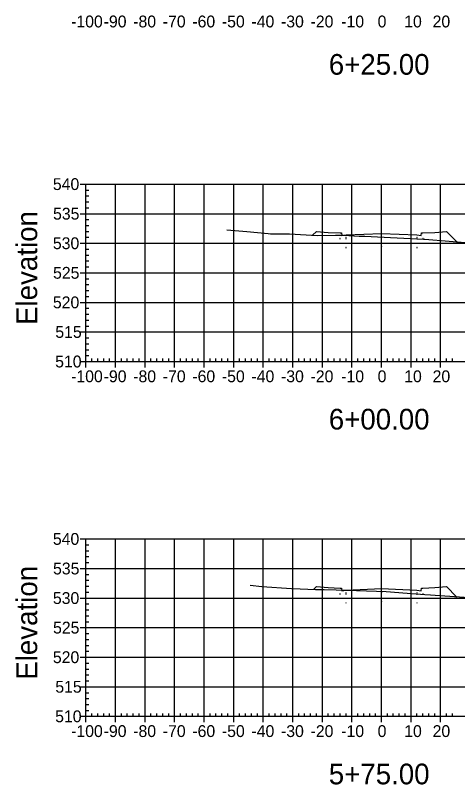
# Model space of a CAD drawing. Extents: x 708103 to 717568, y 374476 to 378707.
# Drawn here: x 716232.6 to 716382.3, y 376405 to 376665.1 of the extents above; entities that cross this region are included whole.
import ezdxf

# ---------------------------------------------------------------- set-up
doc = ezdxf.new("R2010")
doc.units = 0
for name, color, linetype in [('1', 7, 'Continuous'), ('14', 7, 'Continuous'), ('22', 7, 'Continuous'), ('57', 7, 'Continuous'), ('60', 7, 'Continuous'), ('Existing', 7, 'Continuous')]:
    doc.layers.add(name, color=color, linetype=linetype)

msp = doc.modelspace()

# ---------------------------------------------------------------- linework, layer by layer
for points in [[(716342.45, 376589.54), (716342.55, 376589.54), (716342.55, 376589.64), (716342.45, 376589.64)], [(716344.45, 376589.87), (716344.55, 376589.87), (716344.55, 376589.97), (716344.45, 376589.97)], [(716344.45, 376589.54), (716344.55, 376589.54), (716344.55, 376589.64), (716344.45, 376589.64)], [(716356.45, 376590.02), (716356.55, 376590.02), (716356.55, 376590.12), (716356.45, 376590.12)], [(716368.45, 376589.87), (716368.55, 376589.87), (716368.55, 376589.97), (716368.45, 376589.97)], [(716368.45, 376589.54), (716368.55, 376589.54), (716368.55, 376589.64), (716368.45, 376589.64)], [(716370.45, 376589.54), (716370.55, 376589.54), (716370.55, 376589.64), (716370.45, 376589.64)], [(716344.45, 376586.54), (716344.55, 376586.54), (716344.55, 376586.64), (716344.45, 376586.64)], [(716356.45, 376587.02), (716356.55, 376587.02), (716356.55, 376587.12), (716356.45, 376587.12)], [(716368.45, 376586.54), (716368.55, 376586.54), (716368.55, 376586.64), (716368.45, 376586.64)], [(716342.45, 376469.4), (716342.55, 376469.4), (716342.55, 376469.5), (716342.45, 376469.5)], [(716344.45, 376469.73), (716344.55, 376469.73), (716344.55, 376469.83), (716344.45, 376469.83)], [(716344.45, 376469.4), (716344.55, 376469.4), (716344.55, 376469.5), (716344.45, 376469.5)], [(716356.45, 376469.88), (716356.55, 376469.88), (716356.55, 376469.98), (716356.45, 376469.98)], [(716368.45, 376469.73), (716368.55, 376469.73), (716368.55, 376469.83), (716368.45, 376469.83)], [(716368.45, 376469.4), (716368.55, 376469.4), (716368.55, 376469.5), (716368.45, 376469.5)], [(716370.45, 376469.4), (716370.55, 376469.4), (716370.55, 376469.5), (716370.45, 376469.5)], [(716344.45, 376466.4), (716344.55, 376466.4), (716344.55, 376466.5), (716344.45, 376466.5)], [(716356.45, 376466.88), (716356.55, 376466.88), (716356.55, 376466.98), (716356.45, 376466.98)], [(716368.45, 376466.4), (716368.55, 376466.4), (716368.55, 376466.5), (716368.45, 376466.5)]]:
    msp.add_lwpolyline(points, close=True)
at = {"layer": '14'}
for points in [[(716333.19, 376590.76), (716333.19, 376590.81), (716333.19, 376590.76), (716333.14, 376590.76), (716333.19, 376590.76), (716333.19, 376590.71), (716333.19, 376590.76), (716333.24, 376590.76)], [(716381.97, 376588.59), (716381.97, 376588.64), (716381.97, 376588.59), (716381.92, 376588.59), (716381.97, 376588.59), (716381.97, 376588.54), (716381.97, 376588.59), (716382.02, 376588.59)], [(716333.61, 376471.04), (716333.61, 376471.09), (716333.61, 376471.04), (716333.56, 376471.04), (716333.61, 376471.04), (716333.61, 376470.99), (716333.61, 376471.04), (716333.66, 376471.04)], [(716381.93, 376468.5), (716381.93, 376468.55), (716381.93, 376468.5), (716381.88, 376468.5), (716381.93, 376468.5), (716381.93, 376468.45), (716381.93, 376468.5), (716381.98, 376468.5)]]:
    msp.add_lwpolyline(points, dxfattribs=at)
at = {"layer": '22'}
for points in [[(716333.19, 376590.76), (716334.5, 376592.07), (716338.5, 376591.75), (716342.5, 376591.59), (716343, 376591.59), (716343.08, 376590.67), (716344.5, 376590.92), (716356.5, 376591.4), (716368.5, 376590.92), (716369.91, 376590.67), (716370, 376591.59), (716370.5, 376591.59), (716374.5, 376591.75), (716378.5, 376592.07), (716381.97, 376588.59)], [(716333.61, 376471.04), (716334.5, 376471.93), (716338.5, 376471.61), (716342.5, 376471.45), (716343, 376471.45), (716343.08, 376470.53), (716344.5, 376470.78), (716356.5, 376471.26), (716368.5, 376470.78), (716369.91, 376470.53), (716370, 376471.45), (716370.5, 376471.45), (716374.5, 376471.61), (716378.5, 376471.93), (716381.93, 376468.5)]]:
    msp.add_lwpolyline(points, dxfattribs=at)
at = {"layer": '57'}
for p, q in [((716254.5, 376608.07), (716256.5, 376608.07)), ((716256.5, 376608.07), (716456.5, 376608.07)), ((716256.5, 376548.07), (716256.5, 376608.07)), ((716256.5, 376548.07), (716256.5, 376608.07)), ((716266.5, 376548.07), (716266.5, 376608.07)), ((716276.5, 376548.07), (716276.5, 376608.07)), ((716286.5, 376548.07), (716286.5, 376608.07)), ((716296.5, 376548.07), (716296.5, 376608.07)), ((716306.5, 376548.07), (716306.5, 376608.07)), ((716316.5, 376548.07), (716316.5, 376608.07)), ((716326.5, 376548.07), (716326.5, 376608.07)), ((716336.5, 376548.07), (716336.5, 376608.07)), ((716346.5, 376548.07), (716346.5, 376608.07)), ((716356.5, 376548.07), (716356.5, 376608.07)), ((716366.5, 376548.07), (716366.5, 376608.07)), ((716376.5, 376548.07), (716376.5, 376608.07)), ((716256.5, 376606.07), (716257.5, 376606.07)), ((716256.5, 376604.07), (716257.5, 376604.07)), ((716256.5, 376602.07), (716257.5, 376602.07)), ((716256.5, 376600.07), (716257.5, 376600.07)), ((716254.5, 376598.07), (716256.5, 376598.07)), ((716256.5, 376598.07), (716456.5, 376598.07)), ((716256.5, 376596.07), (716257.5, 376596.07)), ((716256.5, 376594.07), (716257.5, 376594.07)), ((716256.5, 376592.07), (716257.5, 376592.07)), ((716254.5, 376588.07), (716256.5, 376588.07)), ((716256.5, 376590.07), (716257.5, 376590.07)), ((716256.5, 376588.07), (716456.5, 376588.07)), ((716256.5, 376586.07), (716257.5, 376586.07)), ((716256.5, 376584.07), (716257.5, 376584.07)), ((716256.5, 376582.07), (716257.5, 376582.07)), ((716254.5, 376578.07), (716256.5, 376578.07)), ((716256.5, 376580.07), (716257.5, 376580.07)), ((716256.5, 376578.07), (716456.5, 376578.07)), ((716256.5, 376576.07), (716257.5, 376576.07)), ((716256.5, 376574.07), (716257.5, 376574.07)), ((716256.5, 376572.07), (716257.5, 376572.07)), ((716256.5, 376570.07), (716257.5, 376570.07)), ((716254.5, 376568.07), (716256.5, 376568.07)), ((716256.5, 376568.07), (716456.5, 376568.07)), ((716256.5, 376566.07), (716257.5, 376566.07)), ((716256.5, 376564.07), (716257.5, 376564.07)), ((716256.5, 376562.07), (716257.5, 376562.07)), ((716256.5, 376560.07), (716257.5, 376560.07)), ((716254.5, 376558.07), (716256.5, 376558.07)), ((716256.5, 376558.07), (716456.5, 376558.07)), ((716256.5, 376556.07), (716257.5, 376556.07)), ((716256.5, 376554.07), (716257.5, 376554.07)), ((716256.5, 376552.07), (716257.5, 376552.07)), ((716256.5, 376550.07), (716257.5, 376550.07)), ((716258.5, 376548.07), (716258.5, 376549.07)), ((716260.5, 376548.07), (716260.5, 376549.07)), ((716262.5, 376548.07), (716262.5, 376549.07)), ((716264.5, 376548.07), (716264.5, 376549.07)), ((716268.5, 376548.07), (716268.5, 376549.07)), ((716270.5, 376548.07), (716270.5, 376549.07)), ((716272.5, 376548.07), (716272.5, 376549.07)), ((716274.5, 376548.07), (716274.5, 376549.07)), ((716278.5, 376548.07), (716278.5, 376549.07)), ((716280.5, 376548.07), (716280.5, 376549.07)), ((716282.5, 376548.07), (716282.5, 376549.07)), ((716284.5, 376548.07), (716284.5, 376549.07)), ((716288.5, 376548.07), (716288.5, 376549.07)), ((716290.5, 376548.07), (716290.5, 376549.07)), ((716292.5, 376548.07), (716292.5, 376549.07)), ((716294.5, 376548.07), (716294.5, 376549.07)), ((716298.5, 376548.07), (716298.5, 376549.07)), ((716300.5, 376548.07), (716300.5, 376549.07)), ((716302.5, 376548.07), (716302.5, 376549.07)), ((716304.5, 376548.07), (716304.5, 376549.07)), ((716308.5, 376548.07), (716308.5, 376549.07)), ((716310.5, 376548.07), (716310.5, 376549.07)), ((716312.5, 376548.07), (716312.5, 376549.07)), ((716314.5, 376548.07), (716314.5, 376549.07)), ((716318.5, 376548.07), (716318.5, 376549.07)), ((716320.5, 376548.07), (716320.5, 376549.07)), ((716322.5, 376548.07), (716322.5, 376549.07)), ((716324.5, 376548.07), (716324.5, 376549.07)), ((716328.5, 376548.07), (716328.5, 376549.07)), ((716330.5, 376548.07), (716330.5, 376549.07)), ((716332.5, 376548.07), (716332.5, 376549.07)), ((716334.5, 376548.07), (716334.5, 376549.07)), ((716338.5, 376548.07), (716338.5, 376549.07)), ((716340.5, 376548.07), (716340.5, 376549.07)), ((716342.5, 376548.07), (716342.5, 376549.07)), ((716344.5, 376548.07), (716344.5, 376549.07)), ((716348.5, 376548.07), (716348.5, 376549.07)), ((716350.5, 376548.07), (716350.5, 376549.07)), ((716352.5, 376548.07), (716352.5, 376549.07)), ((716354.5, 376548.07), (716354.5, 376549.07)), ((716358.5, 376548.07), (716358.5, 376549.07)), ((716360.5, 376548.07), (716360.5, 376549.07)), ((716362.5, 376548.07), (716362.5, 376549.07)), ((716364.5, 376548.07), (716364.5, 376549.07)), ((716368.5, 376548.07), (716368.5, 376549.07)), ((716370.5, 376548.07), (716370.5, 376549.07)), ((716372.5, 376548.07), (716372.5, 376549.07)), ((716374.5, 376548.07), (716374.5, 376549.07)), ((716378.5, 376548.07), (716378.5, 376549.07)), ((716380.5, 376548.07), (716380.5, 376549.07)), ((716254.5, 376548.07), (716256.5, 376548.07)), ((716256.5, 376548.07), (716456.5, 376548.07)), ((716256.5, 376548.07), (716456.5, 376548.07)), ((716256.5, 376546.07), (716256.5, 376548.07)), ((716266.5, 376546.07), (716266.5, 376548.07)), ((716276.5, 376546.07), (716276.5, 376548.07)), ((716286.5, 376546.07), (716286.5, 376548.07)), ((716296.5, 376546.07), (716296.5, 376548.07)), ((716306.5, 376546.07), (716306.5, 376548.07)), ((716316.5, 376546.07), (716316.5, 376548.07)), ((716326.5, 376546.07), (716326.5, 376548.07)), ((716336.5, 376546.07), (716336.5, 376548.07)), ((716346.5, 376546.07), (716346.5, 376548.07)), ((716356.5, 376546.07), (716356.5, 376548.07)), ((716366.5, 376546.07), (716366.5, 376548.07)), ((716376.5, 376546.07), (716376.5, 376548.07)), ((716254.5, 376488.07), (716256.5, 376488.07)), ((716256.5, 376488.07), (716456.5, 376488.07)), ((716256.5, 376428.07), (716256.5, 376488.07)), ((716256.5, 376428.07), (716256.5, 376488.07)), ((716266.5, 376428.07), (716266.5, 376488.07)), ((716276.5, 376428.07), (716276.5, 376488.07)), ((716286.5, 376428.07), (716286.5, 376488.07)), ((716296.5, 376428.07), (716296.5, 376488.07)), ((716306.5, 376428.07), (716306.5, 376488.07)), ((716316.5, 376428.07), (716316.5, 376488.07)), ((716326.5, 376428.07), (716326.5, 376488.07)), ((716336.5, 376428.07), (716336.5, 376488.07)), ((716346.5, 376428.07), (716346.5, 376488.07)), ((716356.5, 376428.07), (716356.5, 376488.07)), ((716366.5, 376428.07), (716366.5, 376488.07)), ((716376.5, 376428.07), (716376.5, 376488.07)), ((716256.5, 376486.07), (716257.5, 376486.07)), ((716256.5, 376484.07), (716257.5, 376484.07)), ((716256.5, 376482.07), (716257.5, 376482.07)), ((716256.5, 376480.07), (716257.5, 376480.07)), ((716254.5, 376478.07), (716256.5, 376478.07)), ((716256.5, 376478.07), (716456.5, 376478.07)), ((716256.5, 376476.07), (716257.5, 376476.07)), ((716256.5, 376474.07), (716257.5, 376474.07)), ((716256.5, 376472.07), (716257.5, 376472.07)), ((716256.5, 376470.07), (716257.5, 376470.07)), ((716254.5, 376468.07), (716256.5, 376468.07)), ((716256.5, 376468.07), (716456.5, 376468.07)), ((716256.5, 376466.07), (716257.5, 376466.07)), ((716256.5, 376464.07), (716257.5, 376464.07)), ((716256.5, 376462.07), (716257.5, 376462.07)), ((716254.5, 376458.07), (716256.5, 376458.07)), ((716256.5, 376460.07), (716257.5, 376460.07)), ((716256.5, 376458.07), (716456.5, 376458.07)), ((716256.5, 376456.07), (716257.5, 376456.07)), ((716256.5, 376454.07), (716257.5, 376454.07)), ((716256.5, 376452.07), (716257.5, 376452.07)), ((716256.5, 376450.07), (716257.5, 376450.07)), ((716254.5, 376448.07), (716256.5, 376448.07)), ((716256.5, 376448.07), (716456.5, 376448.07)), ((716256.5, 376446.07), (716257.5, 376446.07)), ((716256.5, 376444.07), (716257.5, 376444.07)), ((716256.5, 376442.07), (716257.5, 376442.07)), ((716256.5, 376440.07), (716257.5, 376440.07)), ((716254.5, 376438.07), (716256.5, 376438.07)), ((716256.5, 376438.07), (716456.5, 376438.07)), ((716256.5, 376436.07), (716257.5, 376436.07)), ((716256.5, 376434.07), (716257.5, 376434.07)), ((716256.5, 376432.07), (716257.5, 376432.07)), ((716256.5, 376430.07), (716257.5, 376430.07)), ((716254.5, 376428.07), (716256.5, 376428.07)), ((716256.5, 376428.07), (716456.5, 376428.07)), ((716256.5, 376428.07), (716456.5, 376428.07)), ((716256.5, 376426.07), (716256.5, 376428.07)), ((716258.5, 376428.07), (716258.5, 376429.07)), ((716260.5, 376428.07), (716260.5, 376429.07)), ((716262.5, 376428.07), (716262.5, 376429.07)), ((716264.5, 376428.07), (716264.5, 376429.07)), ((716266.5, 376426.07), (716266.5, 376428.07)), ((716268.5, 376428.07), (716268.5, 376429.07)), ((716270.5, 376428.07), (716270.5, 376429.07)), ((716272.5, 376428.07), (716272.5, 376429.07)), ((716274.5, 376428.07), (716274.5, 376429.07)), ((716276.5, 376426.07), (716276.5, 376428.07)), ((716278.5, 376428.07), (716278.5, 376429.07)), ((716280.5, 376428.07), (716280.5, 376429.07)), ((716282.5, 376428.07), (716282.5, 376429.07)), ((716284.5, 376428.07), (716284.5, 376429.07)), ((716286.5, 376426.07), (716286.5, 376428.07)), ((716288.5, 376428.07), (716288.5, 376429.07)), ((716290.5, 376428.07), (716290.5, 376429.07)), ((716292.5, 376428.07), (716292.5, 376429.07)), ((716294.5, 376428.07), (716294.5, 376429.07)), ((716296.5, 376426.07), (716296.5, 376428.07)), ((716298.5, 376428.07), (716298.5, 376429.07)), ((716300.5, 376428.07), (716300.5, 376429.07)), ((716302.5, 376428.07), (716302.5, 376429.07)), ((716304.5, 376428.07), (716304.5, 376429.07)), ((716306.5, 376426.07), (716306.5, 376428.07)), ((716308.5, 376428.07), (716308.5, 376429.07)), ((716310.5, 376428.07), (716310.5, 376429.07)), ((716312.5, 376428.07), (716312.5, 376429.07)), ((716314.5, 376428.07), (716314.5, 376429.07)), ((716316.5, 376426.07), (716316.5, 376428.07)), ((716318.5, 376428.07), (716318.5, 376429.07)), ((716320.5, 376428.07), (716320.5, 376429.07)), ((716322.5, 376428.07), (716322.5, 376429.07)), ((716324.5, 376428.07), (716324.5, 376429.07)), ((716326.5, 376426.07), (716326.5, 376428.07)), ((716328.5, 376428.07), (716328.5, 376429.07)), ((716330.5, 376428.07), (716330.5, 376429.07)), ((716332.5, 376428.07), (716332.5, 376429.07)), ((716334.5, 376428.07), (716334.5, 376429.07)), ((716336.5, 376426.07), (716336.5, 376428.07)), ((716338.5, 376428.07), (716338.5, 376429.07)), ((716340.5, 376428.07), (716340.5, 376429.07)), ((716342.5, 376428.07), (716342.5, 376429.07)), ((716344.5, 376428.07), (716344.5, 376429.07)), ((716346.5, 376426.07), (716346.5, 376428.07)), ((716348.5, 376428.07), (716348.5, 376429.07)), ((716350.5, 376428.07), (716350.5, 376429.07)), ((716352.5, 376428.07), (716352.5, 376429.07)), ((716354.5, 376428.07), (716354.5, 376429.07)), ((716356.5, 376426.07), (716356.5, 376428.07)), ((716358.5, 376428.07), (716358.5, 376429.07)), ((716360.5, 376428.07), (716360.5, 376429.07)), ((716362.5, 376428.07), (716362.5, 376429.07)), ((716364.5, 376428.07), (716364.5, 376429.07)), ((716366.5, 376426.07), (716366.5, 376428.07)), ((716368.5, 376428.07), (716368.5, 376429.07)), ((716370.5, 376428.07), (716370.5, 376429.07)), ((716372.5, 376428.07), (716372.5, 376429.07)), ((716374.5, 376428.07), (716374.5, 376429.07)), ((716376.5, 376426.07), (716376.5, 376428.07)), ((716378.5, 376428.07), (716378.5, 376429.07)), ((716380.5, 376428.07), (716380.5, 376429.07))]:
    msp.add_line(p, q, dxfattribs=at)
at = {"layer": 'Existing'}
for points in [[(716304.12, 376592.63), (716310.92, 376591.99), (716318.17, 376591.32), (716318.92, 376591.23), (716325.37, 376591.24), (716334.79, 376590.66), (716340.96, 376590.85), (716343.14, 376590.82), (716343.64, 376590.81), (716348.91, 376590.51), (716350.85, 376590.41), (716355.15, 376590.21), (716370.71, 376589.49), (716371.02, 376589.48), (716371.15, 376589.47), (716387.61, 376588.14)], [(716312.05, 376472.4), (716316.02, 376472.03), (716326.07, 376471.29), (716328.96, 376471.22), (716334.19, 376471.02), (716337.16, 376470.95), (716341.17, 376470.89), (716354.86, 376470.45), (716358.13, 376470.29), (716365.16, 376469.73), (716371.14, 376469.25), (716373.09, 376469.12), (716387.78, 376468.09)]]:
    msp.add_lwpolyline(points, dxfattribs=at)

# ---------------------------------------------------------------- texts
at = {"layer": '1'}
for s, p in [('6+25.00', (716338.67, 376645.07)), ('6+00.00', (716338.67, 376525.07)), ('5+75.00', (716338.67, 376405.07))]:
    msp.add_text(s, height=7, dxfattribs=at).set_placement(p)
at = {"layer": '14'}
for p in [(716338.46, 376591.7), (716338.46, 376591.03), (716342.46, 376590.87), (716370.46, 376590.87), (716374.46, 376591.7), (716374.46, 376591.03), (716338.46, 376471.56), (716338.46, 376470.89), (716374.46, 376471.56), (716374.46, 376470.89), (716342.46, 376470.73), (716370.46, 376470.73)]:
    msp.add_text('+', height=0.1, dxfattribs=at).set_placement(p)
at = {"layer": '57'}
for s, p in [('-100', (716251.49, 376661.07)), ('-90', (716262.5, 376661.07)), ('-80', (716272.5, 376661.07)), ('-70', (716282.5, 376661.07)), ('-60', (716292.5, 376661.07)), ('-50', (716302.5, 376661.07)), ('-40', (716312.5, 376661.07)), ('-30', (716322.5, 376661.07)), ('-20', (716332.5, 376661.07)), ('-10', (716342.88, 376661.07)), ('0', (716355.2, 376661.07)), ('10', (716364.19, 376661.07)), ('20', (716373.8, 376661.07)), ('540', (716245.32, 376606.07)), ('535', (716245.37, 376596.07)), ('530', (716245.32, 376586.07)), ('525', (716245.37, 376576.07)), ('520', (716245.32, 376566.07)), ('515', (716246.14, 376556.07)), ('510', (716246.09, 376546.07)), ('-100', (716251.49, 376541.07)), ('-90', (716262.5, 376541.07)), ('-80', (716272.5, 376541.07)), ('-70', (716282.5, 376541.07)), ('-60', (716292.5, 376541.07)), ('-50', (716302.5, 376541.07)), ('-40', (716312.5, 376541.07)), ('-30', (716322.5, 376541.07)), ('-20', (716332.5, 376541.07)), ('-10', (716342.88, 376541.07)), ('0', (716355.2, 376541.07)), ('10', (716364.19, 376541.07)), ('20', (716373.8, 376541.07)), ('540', (716245.32, 376486.07)), ('535', (716245.37, 376476.07)), ('530', (716245.32, 376466.07)), ('525', (716245.37, 376456.07)), ('520', (716245.32, 376446.07)), ('515', (716246.14, 376436.07)), ('510', (716246.09, 376426.07)), ('-100', (716251.49, 376421.07)), ('-90', (716262.5, 376421.07)), ('-80', (716272.5, 376421.07)), ('-70', (716282.5, 376421.07)), ('-60', (716292.5, 376421.07)), ('-50', (716302.5, 376421.07)), ('-40', (716312.5, 376421.07)), ('-30', (716322.5, 376421.07)), ('-20', (716332.5, 376421.07)), ('-10', (716342.88, 376421.07)), ('0', (716355.2, 376421.07)), ('10', (716364.19, 376421.07)), ('20', (716373.8, 376421.07))]:
    msp.add_text(s, height=4, dxfattribs=at).set_placement(p)
at = {"layer": '60'}
for p in [(716240, 376560.44), (716240, 376440.44)]:
    msp.add_text('Elevation', height=7, rotation=90, dxfattribs=at).set_placement(p)

doc.saveas('drawing.dxf')
